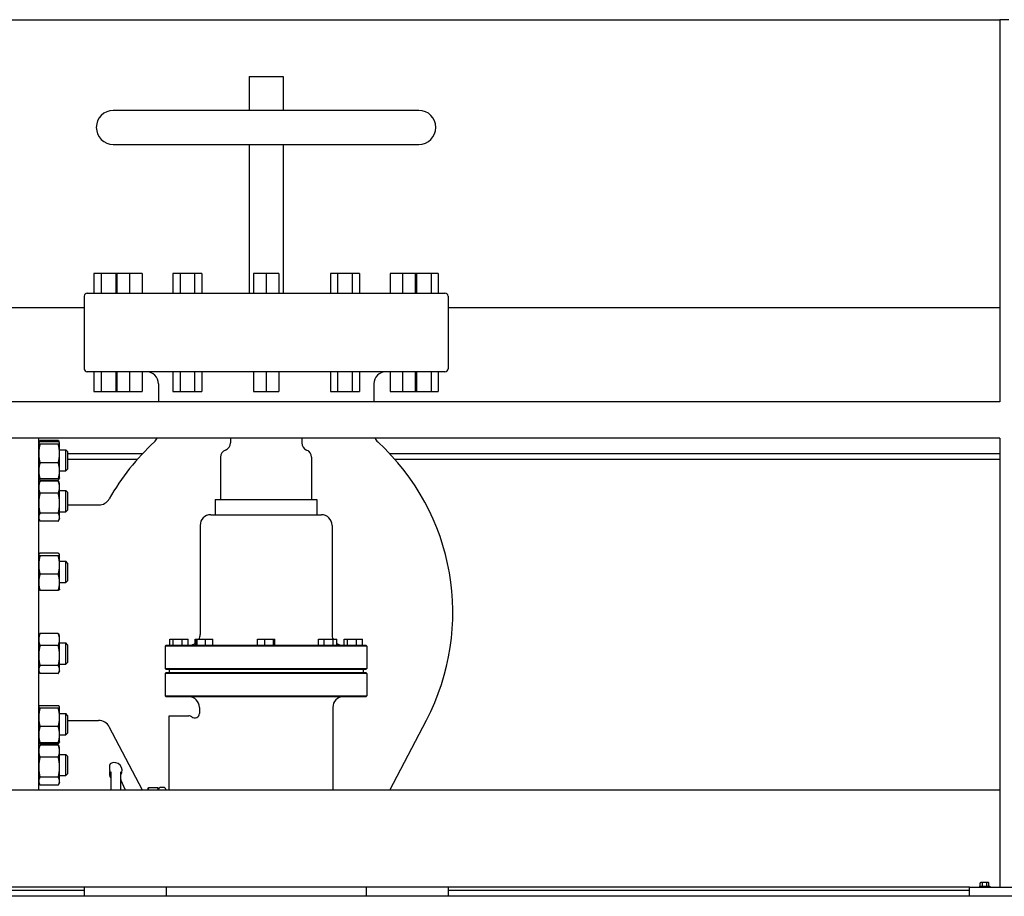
# Model space of a CAD drawing. Header units: inches. Extents: x 24 to 1128, y -69 to 748.
# Tile 573 of 656: x 964 to 1004, y 339 to 375. Entities that reach past the tile are written whole.
import ezdxf

# ---------------------------------------------------------------- set-up
doc = ezdxf.new("R2010")
doc.units = ezdxf.units.IN
doc.header["$LTSCALE"] = 32
doc.header["$MEASUREMENT"] = 0
doc.layers.add('Visible (ANSI)', color=7, linetype='Continuous', lineweight=30)

msp = doc.modelspace()

# ---------------------------------------------------------------- linework, layer by layer
at = {"layer": 'Visible (ANSI)'}
for p, q in [((945.28453, 374.85867), (1004.28453, 374.85867)), ((1004.28453, 374.85867), (1004.28453, 359.10867)), ((1004.65953, 374.85867), (1004.28453, 374.85867)), ((973.33453, 372.52117), (974.73453, 372.52117)), ((973.33453, 372.52117), (973.33453, 371.12117)), ((974.73453, 372.52117), (974.73453, 371.12117)), ((980.33453, 371.12117), (967.73453, 371.12117)), ((967.73453, 369.72117), (980.33453, 369.72117)), ((973.33453, 369.72117), (973.33453, 363.59117)), ((974.73453, 369.72117), (974.73453, 363.59117)), ((966.93453, 364.40117), (966.93453, 363.59117)), ((967.23453, 364.40117), (966.93453, 364.40117)), ((967.23453, 364.40117), (967.23453, 363.59117)), ((967.83453, 364.40117), (967.23453, 364.40117)), ((967.83453, 364.40117), (967.83453, 363.59117)), ((967.88575, 364.40117), (967.83453, 364.40117)), ((967.88575, 364.40117), (967.88575, 363.59117)), ((968.40537, 364.40117), (967.88575, 364.40117)), ((968.40537, 364.40117), (968.40537, 363.59117)), ((968.92498, 364.40117), (968.40537, 364.40117)), ((968.92498, 364.40117), (968.92498, 363.59117)), ((970.18453, 364.40117), (970.18453, 363.59117)), ((970.48453, 364.40117), (970.18453, 364.40117)), ((970.48453, 364.40117), (970.48453, 363.59117)), ((971.08453, 364.40117), (970.48453, 364.40117)), ((971.08453, 364.40117), (971.08453, 363.59117)), ((971.38453, 364.40117), (971.08453, 364.40117)), ((971.38453, 364.40117), (971.38453, 363.59117)), ((973.51492, 364.40117), (973.51492, 363.59117)), ((974.03453, 364.40117), (973.51492, 364.40117)), ((974.03453, 364.40117), (974.03453, 363.59117)), ((974.55415, 364.40117), (974.03453, 364.40117)), ((974.55415, 364.40117), (974.55415, 363.59117)), ((976.68453, 364.40117), (976.68453, 363.59117)), ((976.98453, 364.40117), (976.68453, 364.40117)), ((976.98453, 364.40117), (976.98453, 363.59117)), ((977.58453, 364.40117), (976.98453, 364.40117)), ((977.58453, 364.40117), (977.58453, 363.59117)), ((977.88453, 364.40117), (977.58453, 364.40117)), ((977.88453, 364.40117), (977.88453, 363.59117)), ((979.14408, 364.40117), (979.14408, 363.59117)), ((979.6637, 364.40117), (979.14408, 364.40117)), ((979.6637, 364.40117), (979.6637, 363.59117)), ((980.18331, 364.40117), (979.6637, 364.40117)), ((980.18331, 364.40117), (980.18331, 363.59117)), ((980.23453, 364.40117), (980.18331, 364.40117)), ((980.23453, 364.40117), (980.23453, 363.59117)), ((980.83453, 364.40117), (980.23453, 364.40117)), ((980.83453, 364.40117), (980.83453, 363.59117)), ((981.13453, 364.40117), (980.83453, 364.40117)), ((981.13453, 364.40117), (981.13453, 363.59117)), ((966.53453, 363.46617), (966.53453, 360.47617)), ((966.65953, 363.59117), (981.40953, 363.59117)), ((981.53453, 363.46617), (981.53453, 360.47617)), ((966.53453, 362.98367), (945.46153, 362.98367)), ((1004.28453, 362.98367), (981.53453, 362.98367)), ((981.40953, 360.35117), (966.65953, 360.35117)), ((966.93453, 360.35117), (966.93453, 359.54117)), ((967.23453, 360.35117), (967.23453, 359.54117)), ((967.83453, 360.35117), (967.83453, 359.54117)), ((967.88575, 360.35117), (967.88575, 359.54117)), ((968.40537, 360.35117), (968.40537, 359.54117)), ((968.92498, 360.35117), (968.92498, 359.54117)), ((970.18453, 360.35117), (970.18453, 359.54117)), ((970.48453, 360.35117), (970.48453, 359.54117)), ((971.08453, 360.35117), (971.08453, 359.54117)), ((971.38453, 360.35117), (971.38453, 359.54117)), ((973.51492, 360.35117), (973.51492, 359.54117)), ((974.03453, 360.35117), (974.03453, 359.54117)), ((974.55415, 360.35117), (974.55415, 359.54117)), ((976.68453, 360.35117), (976.68453, 359.54117)), ((976.98453, 360.35117), (976.98453, 359.54117)), ((977.58453, 360.35117), (977.58453, 359.54117)), ((977.88453, 360.35117), (977.88453, 359.54117)), ((979.14408, 360.35117), (979.14408, 359.54117)), ((979.6637, 360.35117), (979.6637, 359.54117)), ((980.18331, 360.35117), (980.18331, 359.54117)), ((980.23453, 360.35117), (980.23453, 359.54117)), ((980.83453, 360.35117), (980.83453, 359.54117)), ((981.13453, 360.35117), (981.13453, 359.54117)), ((969.59453, 359.85117), (969.59453, 359.10867)), ((978.47453, 359.85117), (978.47453, 359.10867)), ((966.93453, 359.54117), (967.23453, 359.54117)), ((967.23453, 359.54117), (967.83453, 359.54117)), ((967.83453, 359.54117), (967.88575, 359.54117)), ((967.88575, 359.54117), (968.40537, 359.54117)), ((968.40537, 359.54117), (968.92498, 359.54117)), ((970.18453, 359.54117), (970.48453, 359.54117)), ((970.48453, 359.54117), (971.08453, 359.54117)), ((971.08453, 359.54117), (971.38453, 359.54117)), ((973.51492, 359.54117), (974.03453, 359.54117)), ((974.03453, 359.54117), (974.55415, 359.54117)), ((976.68453, 359.54117), (976.98453, 359.54117)), ((976.98453, 359.54117), (977.58453, 359.54117)), ((977.58453, 359.54117), (977.88453, 359.54117)), ((979.14408, 359.54117), (979.6637, 359.54117)), ((979.6637, 359.54117), (980.18331, 359.54117)), ((980.18331, 359.54117), (980.23453, 359.54117)), ((980.23453, 359.54117), (980.83453, 359.54117)), ((980.83453, 359.54117), (981.13453, 359.54117)), ((1004.28453, 359.10867), (945.28453, 359.10867)), ((1004.28453, 357.60867), (945.28453, 357.60867)), ((964.65453, 357.60867), (964.65453, 343.10867)), ((964.65953, 357.41869), (964.66202, 357.42402)), ((964.65953, 357.41869), (964.65953, 357.41339)), ((964.65953, 357.41339), (964.65953, 356.98111)), ((964.66202, 357.42402), (964.6886, 357.48103)), ((965.46667, 357.5238), (964.7114, 357.5238)), ((965.46667, 357.46368), (964.7114, 357.46368)), ((965.46667, 357.36311), (964.7114, 357.36311)), ((965.51605, 357.42402), (965.48946, 357.48103)), ((965.51853, 357.41869), (965.51605, 357.42402)), ((965.51853, 357.41339), (965.51853, 357.41869)), ((965.51853, 356.98111), (965.51853, 357.41339)), ((972.56578, 357.60867), (972.56578, 357.41789)), ((975.50328, 357.60867), (975.50328, 357.41789)), ((1004.28453, 357.60867), (1004.28453, 339.10867)), ((964.65453, 357.13719), (964.65953, 357.13719)), ((964.65953, 356.98111), (964.65953, 356.26741)), ((965.51853, 357.13719), (965.77662, 357.13719)), ((965.51853, 356.26741), (965.51853, 356.98111)), ((965.77662, 356.26219), (965.77662, 357.13719)), ((965.84953, 357.06427), (965.77662, 357.13719)), ((965.84953, 357.06427), (965.84953, 356.3351)), ((965.84953, 356.98367), (968.94733, 356.98367)), ((979.12173, 356.98367), (1004.28453, 356.98367)), ((965.46667, 356.59912), (964.7114, 356.59912)), ((968.71903, 356.73367), (965.84953, 356.73367)), ((972.15953, 356.83242), (972.15953, 355.08242)), ((975.90953, 356.83242), (975.90953, 355.08242)), ((1004.28453, 356.73367), (979.35004, 356.73367)), ((964.65453, 356.26219), (964.65953, 356.26219)), ((964.65953, 356.26741), (964.65953, 355.98069)), ((965.51853, 355.98069), (965.51853, 356.26741)), ((965.51853, 356.26219), (965.77662, 356.26219)), ((965.84953, 356.3351), (965.77662, 356.26219)), ((964.65953, 355.98069), (964.66202, 355.97535)), ((964.65953, 355.73636), (964.6886, 355.7987)), ((964.65953, 355.73636), (964.65953, 355.5919)), ((964.66202, 355.97535), (964.6886, 355.91835)), ((965.46667, 355.9357), (964.7114, 355.9357)), ((965.46667, 355.87557), (964.7114, 355.87557)), ((965.46667, 355.84148), (964.7114, 355.84148)), ((965.51605, 355.97535), (965.48946, 355.91835)), ((965.51853, 355.73636), (965.48946, 355.7987)), ((965.51853, 355.98069), (965.51605, 355.97535)), ((965.51853, 355.5919), (965.51853, 355.73636)), ((964.65453, 355.45486), (964.65953, 355.45486)), ((964.65953, 355.5919), (964.65953, 354.93027)), ((965.46667, 355.34233), (964.7114, 355.34233)), ((965.51853, 354.93027), (965.51853, 355.5919)), ((965.51853, 355.45486), (965.77662, 355.45486)), ((965.77662, 354.57986), (965.77662, 355.45486)), ((965.84953, 355.38195), (965.77662, 355.45486)), ((965.84953, 355.38195), (965.84953, 354.65278)), ((964.65953, 354.93027), (964.65953, 354.35573)), ((965.51853, 354.35573), (965.51853, 354.93027)), ((965.84953, 354.86117), (967.13278, 354.86117)), ((971.94078, 355.08242), (976.12828, 355.08242)), ((971.94078, 355.08242), (971.94078, 354.45742)), ((976.12828, 355.08242), (976.12828, 354.45742)), ((964.65453, 354.57986), (964.65953, 354.57986)), ((965.46667, 354.51821), (964.7114, 354.51821)), ((965.51853, 354.57986), (965.77662, 354.57986)), ((965.84953, 354.65278), (965.77662, 354.57986)), ((971.75328, 354.45742), (976.31578, 354.45742)), ((964.65953, 354.35573), (964.65953, 354.29836)), ((964.65953, 354.29836), (964.6886, 354.23602)), ((965.46667, 354.19325), (964.7114, 354.19325)), ((965.51853, 354.29836), (965.48946, 354.23602)), ((965.51853, 354.29836), (965.51853, 354.35573)), ((971.31578, 354.01992), (971.31578, 349.51992)), ((976.75328, 354.01992), (976.75328, 349.51992)), ((964.65953, 352.82249), (964.66202, 352.82783)), ((964.65953, 352.82249), (964.65953, 352.8172)), ((964.65953, 352.8172), (964.65953, 352.38492)), ((965.46667, 352.86748), (964.7114, 352.86748)), ((965.51853, 352.82249), (965.51605, 352.82783)), ((965.51853, 352.8172), (965.51853, 352.82249)), ((965.51853, 352.38492), (965.51853, 352.8172)), ((964.65453, 352.54099), (964.65953, 352.54099)), ((965.46667, 352.76692), (964.7114, 352.76692)), ((965.51853, 352.54099), (965.77662, 352.54099)), ((965.77662, 351.66599), (965.77662, 352.54099)), ((965.84953, 352.46808), (965.77662, 352.54099)), ((965.84953, 352.46808), (965.84953, 351.73891)), ((964.65953, 352.38492), (964.65953, 351.67122)), ((965.46667, 352.00293), (964.7114, 352.00293)), ((965.51853, 351.67122), (965.51853, 352.38492)), ((964.65453, 351.66599), (964.65953, 351.66599)), ((964.65953, 351.67122), (964.65953, 351.38449)), ((965.51853, 351.38449), (965.51853, 351.67122)), ((965.51853, 351.66599), (965.77662, 351.66599)), ((965.84953, 351.73891), (965.77662, 351.66599)), ((964.65953, 351.38449), (964.66202, 351.37916)), ((965.46667, 351.3395), (964.7114, 351.3395)), ((965.51853, 351.38449), (965.51605, 351.37916)), ((965.46667, 349.56296), (964.7114, 349.56296)), ((964.65453, 349.17635), (964.65953, 349.17635)), ((964.65953, 349.45785), (964.6886, 349.52019)), ((964.65953, 349.45785), (964.65953, 349.31339)), ((964.65953, 349.31339), (964.65953, 348.65175)), ((965.51853, 349.45785), (965.48946, 349.52019)), ((965.51853, 349.31339), (965.51853, 349.45785)), ((965.51853, 348.65175), (965.51853, 349.31339)), ((965.51853, 349.17635), (965.77662, 349.17635)), ((965.77662, 348.30135), (965.77662, 349.17635)), ((965.84953, 349.10343), (965.77662, 349.17635)), ((970.06317, 349.08242), (970.06317, 349.33242)), ((970.06317, 349.33242), (970.20213, 349.33242)), ((970.20213, 349.33242), (970.57975, 349.33242)), ((970.20213, 349.08242), (970.20213, 349.33242)), ((970.57975, 349.33242), (970.8184, 349.33242)), ((970.57975, 349.08242), (970.57975, 349.33242)), ((970.8184, 349.08242), (970.8184, 349.33242)), ((971.11372, 349.33242), (971.14352, 349.33242)), ((971.11372, 349.15117), (971.11372, 349.33242)), ((971.14352, 349.33242), (971.18566, 349.33242)), ((971.14352, 349.08242), (971.14352, 349.33242)), ((971.18566, 349.08242), (971.18566, 349.33242)), ((971.18566, 349.33242), (971.53551, 349.33242)), ((971.53551, 349.33242), (971.84322, 349.33242)), ((971.53551, 349.08242), (971.53551, 349.33242)), ((971.84322, 349.08242), (971.84322, 349.33242)), ((973.67873, 349.33242), (973.97698, 349.33242)), ((973.67873, 349.08242), (973.67873, 349.33242)), ((973.97698, 349.08242), (973.97698, 349.33242)), ((973.97698, 349.33242), (974.33278, 349.33242)), ((974.33278, 349.33242), (974.39033, 349.33242)), ((974.33278, 349.08242), (974.33278, 349.33242)), ((974.39033, 349.08242), (974.39033, 349.33242)), ((976.19605, 349.33242), (976.42237, 349.33242)), ((976.19605, 349.08242), (976.19605, 349.33242)), ((976.42237, 349.33242), (976.80202, 349.33242)), ((976.42237, 349.08242), (976.42237, 349.33242)), ((976.80202, 349.08242), (976.80202, 349.33242)), ((976.80202, 349.33242), (976.95534, 349.33242)), ((976.95534, 349.08242), (976.95534, 349.33242)), ((977.25067, 349.33242), (977.38963, 349.33242)), ((977.25067, 349.08242), (977.25067, 349.33242)), ((977.38963, 349.33242), (977.76725, 349.33242)), ((977.38963, 349.08242), (977.38963, 349.33242)), ((977.76725, 349.33242), (978.0059, 349.33242)), ((977.76725, 349.08242), (977.76725, 349.33242)), ((978.0059, 349.08242), (978.0059, 349.33242)), ((965.46667, 349.06381), (964.7114, 349.06381)), ((965.84953, 349.10343), (965.84953, 348.37426)), ((969.91995, 349.08242), (969.87828, 349.04075)), ((978.19078, 349.04075), (969.87828, 349.04075)), ((969.87828, 349.04075), (969.87828, 348.12409)), ((969.91995, 349.08242), (978.14912, 349.08242)), ((978.14912, 349.08242), (978.19078, 349.04075)), ((978.19078, 349.04075), (978.19078, 348.12409)), ((964.65953, 348.65175), (964.65953, 348.07721)), ((965.51853, 348.07721), (965.51853, 348.65175)), ((965.84953, 348.37426), (965.77662, 348.30135)), ((964.65453, 348.30135), (964.65953, 348.30135)), ((964.65953, 348.07721), (964.65953, 348.01985)), ((964.65953, 348.01985), (964.6886, 347.95751)), ((965.46667, 348.23969), (964.7114, 348.23969)), ((965.51853, 348.01985), (965.48946, 347.95751)), ((965.51853, 348.30135), (965.77662, 348.30135)), ((965.51853, 348.01985), (965.51853, 348.07721)), ((969.87828, 348.12409), (978.19078, 348.12409)), ((969.91995, 348.08242), (969.87828, 348.12409)), ((969.91995, 347.95742), (969.87828, 347.91575)), ((978.14912, 348.08242), (969.91995, 348.08242)), ((969.91995, 347.95742), (978.14912, 347.95742)), ((970.03453, 348.08242), (970.03453, 347.95742)), ((978.03453, 348.08242), (978.03453, 347.95742)), ((978.14912, 348.08242), (978.19078, 348.12409)), ((978.14912, 347.95742), (978.19078, 347.91575)), ((965.46667, 347.91473), (964.7114, 347.91473)), ((978.19078, 347.91575), (969.87828, 347.91575)), ((969.87828, 347.91575), (969.87828, 346.99909)), ((978.19078, 347.91575), (978.19078, 346.99909)), ((969.87828, 346.99909), (978.19078, 346.99909)), ((969.91995, 346.95742), (969.87828, 346.99909)), ((978.14912, 346.95742), (969.91995, 346.95742)), ((978.14912, 346.95742), (978.19078, 346.99909)), ((964.65953, 346.54398), (964.66202, 346.54931)), ((964.65953, 346.54398), (964.65953, 346.53868)), ((964.65953, 346.53868), (964.65953, 346.1064)), ((965.46667, 346.58896), (964.7114, 346.58896)), ((965.46667, 346.4884), (964.7114, 346.4884)), ((965.51853, 346.54398), (965.51605, 346.54931)), ((965.51853, 346.53868), (965.51853, 346.54398)), ((965.51853, 346.1064), (965.51853, 346.53868)), ((971.28453, 346.51992), (971.28453, 346.26818)), ((976.78453, 346.51992), (976.78453, 343.10867)), ((964.65453, 346.26248), (964.65953, 346.26248)), ((964.65953, 346.1064), (964.65953, 345.3927)), ((965.51853, 346.26248), (965.77662, 346.26248)), ((965.51853, 345.3927), (965.51853, 346.1064)), ((965.77662, 345.38748), (965.77662, 346.26248)), ((965.84953, 346.18956), (965.77662, 346.26248)), ((965.84953, 346.18956), (965.84953, 345.46039)), ((965.84953, 345.98117), (967.12726, 345.98117)), ((970.03453, 343.10867), (970.03453, 346.17617)), ((970.03453, 346.17617), (970.84703, 346.17617)), ((979.13368, 343.10867), (980.64321, 345.9885)), ((965.46667, 345.72441), (964.7114, 345.72441)), ((968.93539, 343.10867), (967.57011, 345.7133)), ((964.65453, 345.38748), (964.65953, 345.38748)), ((964.65953, 345.3927), (964.65953, 345.10598)), ((964.65953, 345.10598), (964.66202, 345.10064)), ((964.66202, 345.10064), (964.6886, 345.04364)), ((965.51605, 345.10064), (965.48946, 345.04364)), ((965.51853, 345.10598), (965.51605, 345.10064)), ((965.51853, 345.10598), (965.51853, 345.3927)), ((965.51853, 345.38748), (965.77662, 345.38748)), ((965.84953, 345.46039), (965.77662, 345.38748)), ((964.65953, 344.86165), (964.6886, 344.92399)), ((964.65953, 344.86165), (964.65953, 344.71719)), ((964.65953, 344.71719), (964.65953, 344.05556)), ((965.46667, 345.06099), (964.7114, 345.06099)), ((965.46667, 345.00086), (964.7114, 345.00086)), ((965.46667, 344.96677), (964.7114, 344.96677)), ((965.51853, 344.86165), (965.48946, 344.92399)), ((965.51853, 344.71719), (965.51853, 344.86165)), ((965.51853, 344.05556), (965.51853, 344.71719)), ((964.65453, 344.58015), (964.65953, 344.58015)), ((965.46667, 344.46762), (964.7114, 344.46762)), ((965.51853, 344.58015), (965.77662, 344.58015)), ((965.77662, 343.70515), (965.77662, 344.58015)), ((965.84953, 344.50723), (965.77662, 344.58015)), ((965.84953, 344.50723), (965.84953, 343.77807)), ((964.65953, 344.05556), (964.65953, 343.48102)), ((965.51853, 343.48102), (965.51853, 344.05556)), ((967.59553, 343.921), (967.59553, 344.15598)), ((967.59553, 343.921), (967.59553, 343.87567)), ((967.59553, 343.71427), (967.59553, 343.87567)), ((968.03303, 343.86836), (968.03303, 343.10867)), ((964.65453, 343.70515), (964.65953, 343.70515)), ((964.65953, 343.48102), (964.65953, 343.42365)), ((965.46667, 343.6435), (964.7114, 343.6435)), ((965.51853, 343.70515), (965.77662, 343.70515)), ((965.51853, 343.42365), (965.51853, 343.48102)), ((965.84953, 343.77807), (965.77662, 343.70515)), ((967.59553, 343.71427), (967.59553, 343.68147)), ((967.64803, 343.10867), (967.64803, 343.85726)), ((968.23673, 343.10867), (968.04891, 343.53052)), ((1004.28453, 343.10867), (945.28453, 343.10867)), ((964.65953, 343.42365), (964.6886, 343.36131)), ((965.46667, 343.31854), (964.7114, 343.31854)), ((965.51853, 343.42365), (965.48946, 343.36131)), ((969.15903, 343.15867), (969.17582, 343.18774)), ((969.15903, 343.15867), (969.15903, 343.10867)), ((969.19253, 343.21233), (969.56354, 343.21233)), ((969.59703, 343.15867), (969.58025, 343.18774)), ((969.59703, 343.10867), (969.59703, 343.15867)), ((969.59743, 343.13276), (969.59743, 343.10867)), ((969.81113, 343.21792), (969.69078, 343.21792)), ((1003.03453, 339.10867), (946.53453, 339.10867)), ((966.53453, 339.10867), (966.53453, 338.73367)), ((969.90953, 339.10867), (969.90953, 338.73367)), ((978.15953, 339.10867), (978.15953, 338.73367)), ((981.53453, 339.10867), (981.53453, 338.73367)), ((1003.03453, 339.10867), (1007.03453, 339.10867)), ((1003.03453, 338.73367), (1003.03453, 339.10867)), ((1003.44353, 339.14767), (1003.87553, 339.14767)), ((1003.44353, 339.14767), (1003.44353, 339.10867)), ((1003.4794, 339.14767), (1003.4794, 339.28345)), ((1003.52443, 339.30267), (1003.50353, 339.30267)), ((1003.65953, 339.30267), (1003.52443, 339.30267)), ((1003.56947, 339.14767), (1003.56947, 339.28345)), ((1003.79463, 339.30267), (1003.65953, 339.30267)), ((1003.7496, 339.14767), (1003.7496, 339.28345)), ((1003.81553, 339.30267), (1003.79463, 339.30267)), ((1003.83967, 339.14767), (1003.83967, 339.28345)), ((1003.87553, 339.14767), (1003.87553, 339.10867)), ((1035.59703, 338.73367), (941.15953, 338.73367)), ((946.53453, 338.98367), (966.53453, 338.98367)), ((981.53453, 338.98367), (1003.03453, 338.98367))]:
    msp.add_line(p, q, dxfattribs=at)
for centre, radius, start, end in [((967.73453, 370.42117), 0.7, 90, 270), ((980.33453, 370.42117), 0.7, 270, 90), ((966.65953, 363.46617), 0.125, 90, 180), ((981.40953, 363.46617), 0.125, 0, 90), ((966.65953, 360.47617), 0.125, 180, 270), ((969.09453, 359.85117), 0.5, 0, 90), ((978.97453, 359.85117), 0.5, 90, 180), ((981.40953, 360.47617), 0.125, 270, 0), ((975.88236, 350.42117), 9.54783, 132.497008, 150.551), ((969.09453, 357.82956), 0.5, 312.497008, 333.782643), ((972.25328, 357.41789), 0.3125, 290.487315, 0), ((975.81578, 357.41789), 0.3125, 180, 249.512685), ((978.97453, 357.82956), 0.5, 206.217357, 227.502992), ((972.18671, 350.42117), 9.54783, 332.337698, 47.502992), ((972.47203, 356.83242), 0.3125, 110.487315, 180), ((975.59703, 356.83242), 0.3125, 0, 69.512685), ((967.13278, 355.36117), 0.5, 270, 330.551), ((971.75328, 354.01992), 0.4375, 90, 180), ((976.31578, 354.01992), 0.4375, 0, 90), ((970.87828, 349.51992), 0.4375, 270, 307.318572), ((970.87828, 349.51992), 0.4375, 334.623066, 0), ((977.19078, 349.51992), 0.4375, 180, 205.376934), ((977.19078, 349.51992), 0.4375, 237.442211, 270), ((970.84703, 346.51992), 0.4375, 0, 90), ((977.22203, 346.51992), 0.4375, 90, 180), ((967.12726, 345.48117), 0.5, 27.662302, 90), ((970.84703, 345.98867), 0.1875, 48.189685, 90), ((971.09703, 346.26818), 0.1875, 228.189685, 0), ((967.65803, 344.15598), 0.0625, 115.376934, 180), ((967.77053, 343.91881), 0.325, 327.004115, 115.376934), ((967.65803, 343.68146), 0.0625, 180, 241.143953), ((968.09553, 343.70778), 0.0625, 147.004115, 180), ((969.69078, 343.12417), 0.09375, 90, 174.741407), ((969.81113, 343.12417), 0.09375, 9.087729, 90), ((1003.65953, 339.08205), 0.2702, 125.26439, 131.810315), ((1003.65953, 339.08205), 0.22062, 90, 114.094843), ((1003.65953, 339.08205), 0.22062, 65.905157, 90), ((1003.65953, 339.08205), 0.2702, 48.189685, 54.73561)]:
    msp.add_arc(centre, radius, start, end, dxfattribs=at)
for centre, start_param, end_param in [((1003.52443, 339.08205), 0, 0.42053434), ((1003.52443, 339.08205), 5.86265097, 6.28318531), ((1003.79463, 339.08205), 0, 0.42053434), ((1003.79463, 339.08205), 5.86265097, 6.28318531)]:
    msp.add_ellipse(centre, major_axis=(0, 0.22062), ratio=0.5, start_param=start_param, end_param=end_param, dxfattribs=at)
for points, weights in [([(964.7114, 357.46368), (964.65953, 357.43673), (964.65953, 357.41339)], [1, 1.0379548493, 1]), ([(964.65953, 357.41339), (964.65953, 357.39006), (964.7114, 357.36311)], [1, 1.0379548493, 1]), ([(964.7114, 357.36311), (964.65953, 357.1584), (964.65953, 356.98111)], [1, 1.0379548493, 1]), ([(964.7114, 357.5238), (964.6963, 357.48487), (964.68576, 357.44851)], [1, 1.01076049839, 1.01541962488]), ([(964.6886, 357.48103), (964.69827, 357.50177), (964.7114, 357.5238)], [1.01408417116, 1.00934096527, 1]), ([(965.49231, 357.44851), (965.48177, 357.48487), (965.46667, 357.5238)], [1.01541962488, 1.01076049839, 1]), ([(965.46667, 357.5238), (965.47979, 357.50177), (965.48946, 357.48103)], [1, 1.00934096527, 1.01408417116]), ([(965.51853, 357.41339), (965.51853, 357.43673), (965.46667, 357.46368)], [1, 1.0379548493, 1]), ([(965.46667, 357.36311), (965.51853, 357.39006), (965.51853, 357.41339)], [1, 1.0379548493, 1]), ([(965.51853, 356.98111), (965.51853, 357.1584), (965.46667, 357.36311)], [1, 1.0379548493, 1]), ([(964.65953, 356.98111), (964.65953, 356.80383), (964.7114, 356.59912)], [1, 1.0379548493, 1]), ([(965.46667, 356.59912), (965.51853, 356.80383), (965.51853, 356.98111)], [1, 1.0379548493, 1]), ([(964.7114, 356.59912), (964.65953, 356.42136), (964.65953, 356.26741)], [1, 1.0379548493, 1]), ([(965.51853, 356.26741), (965.51853, 356.42136), (965.46667, 356.59912)], [1, 1.0379548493, 1]), ([(964.65953, 356.26741), (964.65953, 356.11346), (964.7114, 355.9357)], [1, 1.0379548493, 1]), ([(965.46667, 355.9357), (965.51853, 356.11346), (965.51853, 356.26741)], [1, 1.0379548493, 1]), ([(964.7114, 355.84148), (964.65953, 355.70773), (964.65953, 355.5919)], [1, 1.0379548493, 1]), ([(964.7114, 355.9357), (964.67064, 355.95688), (964.66202, 355.97535)], [1, 1.02958951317, 1.01304319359]), ([(964.67136, 355.96265), (964.68405, 355.92148), (964.7114, 355.87557)], [1.01895290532, 1.01965956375, 1]), ([(964.6886, 355.7987), (964.69827, 355.81944), (964.7114, 355.84148)], [1.01408417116, 1.00934096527, 1]), ([(965.51605, 355.97535), (965.50743, 355.95688), (965.46667, 355.9357)], [1.01304319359, 1.02958951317, 1]), ([(965.46667, 355.87557), (965.49401, 355.92148), (965.50671, 355.96265)], [1, 1.01965956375, 1.01895290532]), ([(965.51853, 355.5919), (965.51853, 355.70773), (965.46667, 355.84148)], [1, 1.0379548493, 1]), ([(965.46667, 355.84148), (965.47979, 355.81944), (965.48946, 355.7987)], [1, 1.00934096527, 1.01408417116]), ([(964.65953, 355.5919), (964.65953, 355.47608), (964.7114, 355.34233)], [1, 1.0379548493, 1]), ([(964.7114, 355.34233), (964.65953, 355.12151), (964.65953, 354.93027)], [1, 1.0379548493, 1]), ([(965.46667, 355.34233), (965.51853, 355.47608), (965.51853, 355.5919)], [1, 1.0379548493, 1]), ([(965.51853, 354.93027), (965.51853, 355.12151), (965.46667, 355.34233)], [1, 1.0379548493, 1]), ([(964.65953, 354.93027), (964.65953, 354.73903), (964.7114, 354.51821)], [1, 1.0379548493, 1]), ([(965.46667, 354.51821), (965.51853, 354.73903), (965.51853, 354.93027)], [1, 1.0379548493, 1]), ([(964.7114, 354.51821), (964.65953, 354.43114), (964.65953, 354.35573)], [1, 1.0379548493, 1]), ([(965.51853, 354.35573), (965.51853, 354.43114), (965.46667, 354.51821)], [1, 1.0379548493, 1]), ([(964.65953, 354.35573), (964.65953, 354.28032), (964.7114, 354.19325)], [1, 1.0379548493, 1]), ([(965.46667, 354.19325), (965.51853, 354.28032), (965.51853, 354.35573)], [1, 1.0379548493, 1]), ([(964.7114, 352.86748), (964.65953, 352.84054), (964.65953, 352.8172)], [1, 1.0379548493, 1]), ([(964.65953, 352.8172), (964.65953, 352.79386), (964.7114, 352.76692)], [1, 1.0379548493, 1]), ([(965.51853, 352.8172), (965.51853, 352.84054), (965.46667, 352.86748)], [1, 1.0379548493, 1]), ([(965.46667, 352.76692), (965.51853, 352.79386), (965.51853, 352.8172)], [1, 1.0379548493, 1]), ([(964.7114, 352.76692), (964.65953, 352.56221), (964.65953, 352.38492)], [1, 1.0379548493, 1]), ([(965.51853, 352.38492), (965.51853, 352.56221), (965.46667, 352.76692)], [1, 1.0379548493, 1]), ([(964.65953, 352.38492), (964.65953, 352.20764), (964.7114, 352.00293)], [1, 1.0379548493, 1]), ([(964.7114, 352.00293), (964.65953, 351.82516), (964.65953, 351.67122)], [1, 1.0379548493, 1]), ([(965.46667, 352.00293), (965.51853, 352.20764), (965.51853, 352.38492)], [1, 1.0379548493, 1]), ([(965.51853, 351.67122), (965.51853, 351.82516), (965.46667, 352.00293)], [1, 1.0379548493, 1]), ([(964.65953, 351.67122), (964.65953, 351.51727), (964.7114, 351.3395)], [1, 1.0379548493, 1]), ([(965.46667, 351.3395), (965.51853, 351.51727), (965.51853, 351.67122)], [1, 1.0379548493, 1]), ([(964.7114, 351.3395), (964.67064, 351.36068), (964.66202, 351.37916)], [1, 1.02958951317, 1.01304319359]), ([(965.51605, 351.37916), (965.50743, 351.36068), (965.46667, 351.3395)], [1.01304319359, 1.02958951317, 1]), ([(964.7114, 349.56296), (964.65953, 349.42921), (964.65953, 349.31339)], [1, 1.0379548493, 1]), ([(964.6886, 349.52019), (964.69827, 349.54092), (964.7114, 349.56296)], [1.01408417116, 1.00934096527, 1]), ([(965.51853, 349.31339), (965.51853, 349.42921), (965.46667, 349.56296)], [1, 1.0379548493, 1]), ([(965.46667, 349.56296), (965.47979, 349.54092), (965.48946, 349.52019)], [1, 1.00934096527, 1.01408417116]), ([(964.65953, 349.31339), (964.65953, 349.19756), (964.7114, 349.06381)], [1, 1.0379548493, 1]), ([(965.46667, 349.06381), (965.51853, 349.19756), (965.51853, 349.31339)], [1, 1.0379548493, 1]), ([(964.7114, 349.06381), (964.65953, 348.84299), (964.65953, 348.65175)], [1, 1.0379548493, 1]), ([(965.51853, 348.65175), (965.51853, 348.84299), (965.46667, 349.06381)], [1, 1.0379548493, 1]), ([(964.65953, 348.65175), (964.65953, 348.46052), (964.7114, 348.23969)], [1, 1.0379548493, 1]), ([(965.46667, 348.23969), (965.51853, 348.46052), (965.51853, 348.65175)], [1, 1.0379548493, 1]), ([(964.7114, 348.23969), (964.65953, 348.15262), (964.65953, 348.07721)], [1, 1.0379548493, 1]), ([(964.65953, 348.07721), (964.65953, 348.0018), (964.7114, 347.91473)], [1, 1.0379548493, 1]), ([(965.51853, 348.07721), (965.51853, 348.15262), (965.46667, 348.23969)], [1, 1.0379548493, 1]), ([(965.46667, 347.91473), (965.51853, 348.0018), (965.51853, 348.07721)], [1, 1.0379548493, 1]), ([(964.7114, 346.58896), (964.65953, 346.56202), (964.65953, 346.53868)], [1, 1.0379548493, 1]), ([(964.65953, 346.53868), (964.65953, 346.51534), (964.7114, 346.4884)], [1, 1.0379548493, 1]), ([(964.7114, 346.4884), (964.65953, 346.28369), (964.65953, 346.1064)], [1, 1.0379548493, 1]), ([(965.51853, 346.53868), (965.51853, 346.56202), (965.46667, 346.58896)], [1, 1.0379548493, 1]), ([(965.46667, 346.4884), (965.51853, 346.51534), (965.51853, 346.53868)], [1, 1.0379548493, 1]), ([(965.51853, 346.1064), (965.51853, 346.28369), (965.46667, 346.4884)], [1, 1.0379548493, 1]), ([(964.65953, 346.1064), (964.65953, 345.92912), (964.7114, 345.72441)], [1, 1.0379548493, 1]), ([(965.46667, 345.72441), (965.51853, 345.92912), (965.51853, 346.1064)], [1, 1.0379548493, 1]), ([(964.7114, 345.72441), (964.65953, 345.54664), (964.65953, 345.3927)], [1, 1.0379548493, 1]), ([(965.51853, 345.3927), (965.51853, 345.54664), (965.46667, 345.72441)], [1, 1.0379548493, 1]), ([(964.65953, 345.3927), (964.65953, 345.23875), (964.7114, 345.06099)], [1, 1.0379548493, 1]), ([(964.7114, 345.06099), (964.67064, 345.08216), (964.66202, 345.10064)], [1, 1.02958951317, 1.01304319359]), ([(964.67136, 345.08793), (964.68405, 345.04677), (964.7114, 345.00086)], [1.01895290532, 1.01965956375, 1]), ([(965.46667, 345.06099), (965.51853, 345.23875), (965.51853, 345.3927)], [1, 1.0379548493, 1]), ([(965.51605, 345.10064), (965.50743, 345.08216), (965.46667, 345.06099)], [1.01304319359, 1.02958951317, 1]), ([(965.46667, 345.00086), (965.49401, 345.04677), (965.50671, 345.08793)], [1, 1.01965956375, 1.01895290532]), ([(964.7114, 344.96677), (964.65953, 344.83302), (964.65953, 344.71719)], [1, 1.0379548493, 1]), ([(964.65953, 344.71719), (964.65953, 344.60136), (964.7114, 344.46762)], [1, 1.0379548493, 1]), ([(964.6886, 344.92399), (964.69827, 344.94473), (964.7114, 344.96677)], [1.01408417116, 1.00934096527, 1]), ([(965.51853, 344.71719), (965.51853, 344.83302), (965.46667, 344.96677)], [1, 1.0379548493, 1]), ([(965.46667, 344.96677), (965.47979, 344.94473), (965.48946, 344.92399)], [1, 1.00934096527, 1.01408417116]), ([(965.46667, 344.46762), (965.51853, 344.60136), (965.51853, 344.71719)], [1, 1.0379548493, 1]), ([(964.7114, 344.46762), (964.65953, 344.24679), (964.65953, 344.05556)], [1, 1.0379548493, 1]), ([(965.51853, 344.05556), (965.51853, 344.24679), (965.46667, 344.46762)], [1, 1.0379548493, 1]), ([(964.65953, 344.05556), (964.65953, 343.86432), (964.7114, 343.6435)], [1, 1.0379548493, 1]), ([(965.46667, 343.6435), (965.51853, 343.86432), (965.51853, 344.05556)], [1, 1.0379548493, 1]), ([(964.7114, 343.6435), (964.65953, 343.55643), (964.65953, 343.48102)], [1, 1.0379548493, 1]), ([(964.65953, 343.48102), (964.65953, 343.40561), (964.7114, 343.31854)], [1, 1.0379548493, 1]), ([(965.51853, 343.48102), (965.51853, 343.55643), (965.46667, 343.6435)], [1, 1.0379548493, 1]), ([(965.46667, 343.31854), (965.51853, 343.40561), (965.51853, 343.48102)], [1, 1.0379548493, 1]), ([(969.19253, 343.21233), (969.16666, 343.15699), (969.16085, 343.10867)], [1, 1.02906282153, 1.0136176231]), ([(969.17582, 343.18774), (969.18267, 343.19961), (969.19253, 343.21233)], [1.01552166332, 1.01087918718, 1]), ([(969.56354, 343.21233), (969.5734, 343.19961), (969.58025, 343.18774)], [1, 1.01087918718, 1.01552166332]), ([(969.59522, 343.10867), (969.58941, 343.15699), (969.56354, 343.21233)], [1.0136176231, 1.02906282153, 1])]:
    msp.add_rational_spline(points, weights, degree=2, dxfattribs=at)
for points, knots in [([(967.64803, 343.60856), (967.64794, 343.60871), (967.64783, 343.60887), (967.64725, 343.60973), (967.64664, 343.61066), (967.64473, 343.61299), (967.64412, 343.61372), (967.64214, 343.61589), (967.64067, 343.61747), (967.6358, 343.62159), (967.6331, 343.62383), (967.62793, 343.62669), (967.6279, 343.62671), (967.62787, 343.62672)], [0.3018015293, 0.3018015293, 0.3018015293, 0.3018015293, 0.3110269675, 0.3110269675, 0.3460360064, 0.3460360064, 0.3585984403, 0.3585984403, 0.3758973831, 0.3758973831, 0.3887084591, 0.3887084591, 0.3887837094, 0.3887837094, 0.3887837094, 0.3887837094]), ([(968.03303, 343.5863), (968.03303, 343.58267), (968.03303, 343.57874), (968.03324, 343.57432), (968.03331, 343.57316), (968.0335, 343.57118), (968.03357, 343.57061), (968.0337, 343.56964), (968.03374, 343.56933), (968.03384, 343.56867), (968.03389, 343.56832), (968.034, 343.56771), (968.03404, 343.56749), (968.03412, 343.56702), (968.03417, 343.56676), (968.03427, 343.56625), (968.03433, 343.566), (968.03443, 343.56553), (968.03447, 343.5653), (968.03456, 343.5649), (968.03461, 343.56472), (968.0348, 343.5639), (968.03493, 343.56341), (968.03524, 343.56225), (968.03541, 343.5617), (968.03635, 343.55873), (968.03768, 343.55561), (968.04233, 343.54519), (968.04556, 343.53803), (968.04891, 343.53052)], [0, 0, 0, 0, 0.0860149, 0.0860149, 0.114167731, 0.114167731, 0.124696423, 0.124696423, 0.129146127, 0.129146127, 0.133069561, 0.133069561, 0.135026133, 0.135026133, 0.136998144, 0.136998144, 0.138963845, 0.138963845, 0.140914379, 0.140914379, 0.142814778, 0.142814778, 0.14990119, 0.14990119, 0.162100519, 0.162100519, 0.217793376, 0.217793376, 0.295650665, 0.295650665, 0.295650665, 0.295650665]), ([(969.9037, 343.13898), (969.9037, 343.13898), (969.90388, 343.13692), (969.90468, 343.12776), (969.90539, 343.11964), (969.90634, 343.10867)], [1.208667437, 1.208667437, 1.208667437, 1.208667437, 1.375883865, 1.375883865, 1.581908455, 1.581908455, 1.581908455, 1.581908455])]:
    msp.add_open_spline(points, degree=3, knots=knots, dxfattribs=at)

doc.saveas('drawing.dxf')
